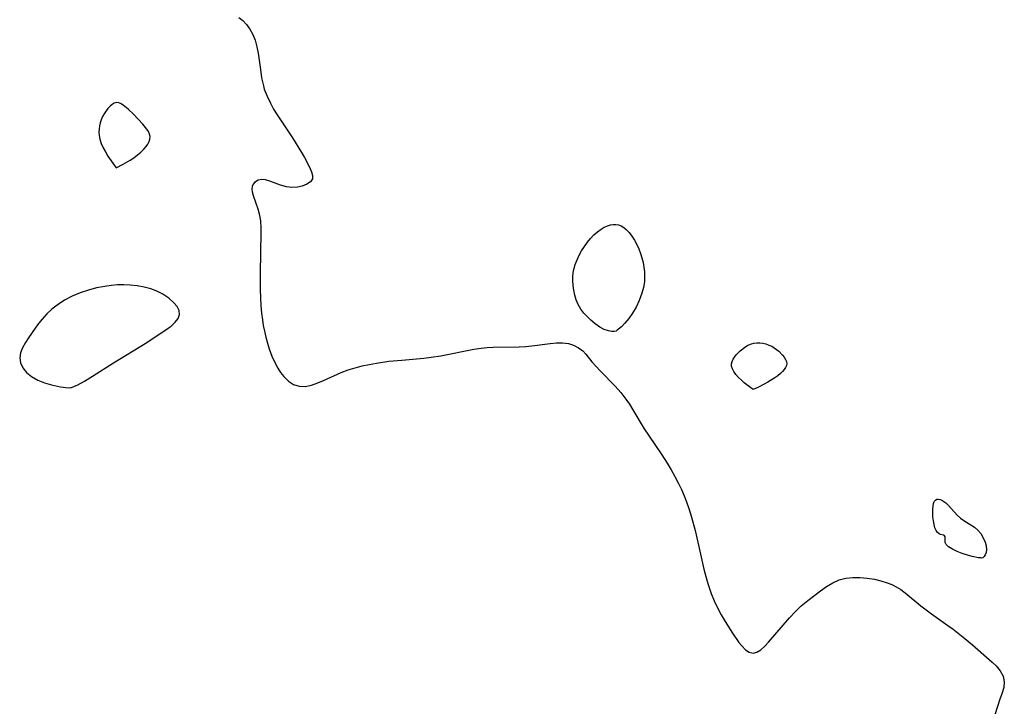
# Model space of a CAD drawing. Header units: metres. Extents: x 1073367 to 1082519, y 1569854 to 1574957.
# Tile 372 of 656: x 1076377 to 1076594, y 1573438 to 1573589. Entities that reach past the tile are written whole.
import ezdxf

# ---------------------------------------------------------------- set-up
doc = ezdxf.new("R2010")
doc.units = ezdxf.units.M
doc.layers.add('CGG_CurvaNivelLidar_v1', color=253, linetype='Continuous', lineweight=30)

msp = doc.modelspace()

# ---------------------------------------------------------------- linework, layer by layer
at = {"layer": 'CGG_CurvaNivelLidar_v1'}
for p, q in [((1076425.4323, 1573589.7432, 68.5), (1076426.3366, 1573589.0295, 68.5)), ((1076426.3366, 1573589.0295, 68.5), (1076427.1388, 1573588.1956, 68.5)), ((1076427.1388, 1573588.1956, 68.5), (1076427.8856, 1573587.1584, 68.5)), ((1076427.8856, 1573587.1584, 68.5), (1076428.5021, 1573586.0102, 68.5)), ((1076428.5021, 1573586.0102, 68.5), (1076428.9919, 1573584.7719, 68.5)), ((1076428.9919, 1573584.7719, 68.5), (1076429.4097, 1573583.2414, 68.5)), ((1076429.4097, 1573583.2414, 68.5), (1076429.6707, 1573581.8621, 68.5)), ((1076429.6707, 1573581.8621, 68.5), (1076430.164, 1573578.2835, 68.5)), ((1076430.164, 1573578.2835, 68.5), (1076430.4454, 1573576.4813, 68.5)), ((1076430.4454, 1573576.4813, 68.5), (1076430.835, 1573574.704, 68.5)), ((1076430.835, 1573574.704, 68.5), (1076431.037, 1573574.0048, 68.5)), ((1076431.037, 1573574.0048, 68.5), (1076431.6298, 1573572.4109, 68.5)), ((1076397.5792, 1573570.6188, 68.5), (1076397.1154, 1573570.2216, 68.5)), ((1076398.0589, 1573570.897, 68.5), (1076397.5792, 1573570.6188, 68.5)), ((1076398.5542, 1573571.016, 68.5), (1076398.0589, 1573570.897, 68.5)), ((1076399.0587, 1573570.9459, 68.5), (1076398.5542, 1573571.016, 68.5)), ((1076399.5754, 1573570.7232, 68.5), (1076399.0587, 1573570.9459, 68.5)), ((1076400.1012, 1573570.3889, 68.5), (1076399.5754, 1573570.7232, 68.5)), ((1076400.6336, 1573569.9745, 68.5), (1076400.1012, 1573570.3889, 68.5)), ((1076431.6298, 1573572.4109, 68.5), (1076432.3634, 1573570.8625, 68.5)), ((1076432.3634, 1573570.8625, 68.5), (1076433.0651, 1573569.5865, 68.5)), ((1076395.8515, 1573568.5783, 68.5), (1076395.4966, 1573567.9325, 68.5)), ((1076396.246, 1573569.1826, 68.5), (1076395.8515, 1573568.5783, 68.5)), ((1076396.6696, 1573569.7355, 68.5), (1076396.246, 1573569.1826, 68.5)), ((1076397.1154, 1573570.2216, 68.5), (1076396.6696, 1573569.7355, 68.5)), ((1076401.1708, 1573569.5037, 68.5), (1076400.6336, 1573569.9745, 68.5)), ((1076402.2528, 1573568.4609, 68.5), (1076401.1708, 1573569.5037, 68.5)), ((1076403.3187, 1573567.3724, 68.5), (1076402.2528, 1573568.4609, 68.5)), ((1076433.0651, 1573569.5865, 68.5), (1076433.823, 1573568.3383, 68.5)), ((1076433.823, 1573568.3383, 68.5), (1076437.2156, 1573563.2683, 68.5)), ((1076394.9779, 1573566.5841, 68.5), (1076394.8192, 1573565.8969, 68.5)), ((1076395.1961, 1573567.2508, 68.5), (1076394.9779, 1573566.5841, 68.5)), ((1076395.4966, 1573567.9325, 68.5), (1076395.1961, 1573567.2508, 68.5)), ((1076404.3281, 1573566.2841, 68.5), (1076403.3187, 1573567.3724, 68.5)), ((1076405.209, 1573565.1945, 68.5), (1076404.3281, 1573566.2841, 68.5)), ((1076394.7191, 1573565.1975, 68.5), (1076394.6815, 1573564.4926, 68.5)), ((1076394.6815, 1573564.4926, 68.5), (1076394.7184, 1573563.7841, 68.5)), ((1076394.8192, 1573565.8969, 68.5), (1076394.7191, 1573565.1975, 68.5)), ((1076405.5587, 1573564.6498, 68.5), (1076405.209, 1573565.1945, 68.5)), ((1076405.8136, 1573564.1049, 68.5), (1076405.5587, 1573564.6498, 68.5)), ((1076405.9366, 1573563.5589, 68.5), (1076405.8136, 1573564.1049, 68.5)), ((1076394.7184, 1573563.7841, 68.5), (1076394.895, 1573562.9528, 68.5)), ((1076394.895, 1573562.9528, 68.5), (1076395.2077, 1573562.0489, 68.5)), ((1076395.2077, 1573562.0489, 68.5), (1076395.625, 1573561.1122, 68.5)), ((1076405.0559, 1573561.373, 68.5), (1076405.43, 1573561.9177, 68.5)), ((1076405.43, 1573561.9177, 68.5), (1076405.7169, 1573562.4637, 68.5)), ((1076405.7169, 1573562.4637, 68.5), (1076405.8964, 1573563.0114, 68.5)), ((1076405.8964, 1573563.0114, 68.5), (1076405.9366, 1573563.5589, 68.5)), ((1076437.2156, 1573563.2683, 68.5), (1076439.1956, 1573560.0677, 68.5)), ((1076395.625, 1573561.1122, 68.5), (1076396.1152, 1573560.1816, 68.5)), ((1076396.1152, 1573560.1816, 68.5), (1076396.6719, 1573559.2514, 68.5)), ((1076403.1457, 1573559.525, 68.5), (1076403.8935, 1573560.1585, 68.5)), ((1076403.8935, 1573560.1585, 68.5), (1076404.5422, 1573560.7845, 68.5)), ((1076404.5422, 1573560.7845, 68.5), (1076405.0559, 1573561.373, 68.5)), ((1076439.1956, 1573560.0677, 68.5), (1076439.8446, 1573558.9205, 68.5)), ((1076396.6719, 1573559.2514, 68.5), (1076397.734, 1573557.6862, 68.5)), ((1076397.734, 1573557.6862, 68.5), (1076398.5, 1573556.654, 68.5)), ((1076398.5, 1573556.654, 68.5), (1076400.0257, 1573557.4689, 68.5)), ((1076400.0257, 1573557.4689, 68.5), (1076401.5356, 1573558.3738, 68.5)), ((1076401.5356, 1573558.3738, 68.5), (1076402.3341, 1573558.9134, 68.5)), ((1076402.3341, 1573558.9134, 68.5), (1076403.1457, 1573559.525, 68.5)), ((1076439.8446, 1573558.9205, 68.5), (1076440.9557, 1573556.7961, 68.5)), ((1076440.9557, 1573556.7961, 68.5), (1076441.3972, 1573555.8352, 68.5)), ((1076441.3972, 1573555.8352, 68.5), (1076441.6564, 1573554.9915, 68.5)), ((1076428.5712, 1573553.0876, 68.5), (1076428.3724, 1573552.6008, 68.5)), ((1076428.89, 1573553.492, 68.5), (1076428.5712, 1573553.0876, 68.5)), ((1076429.7002, 1573553.9674, 68.5), (1076428.89, 1573553.492, 68.5)), ((1076430.4619, 1573554.1055, 68.5), (1076429.7002, 1573553.9674, 68.5)), ((1076431.2975, 1573554.053, 68.5), (1076430.4619, 1573554.1055, 68.5)), ((1076432.2761, 1573553.7843, 68.5), (1076431.2975, 1573554.053, 68.5)), ((1076434.5577, 1573552.872, 68.5), (1076432.2761, 1573553.7843, 68.5)), ((1076440.4039, 1573553.0777, 68.5), (1076439.3699, 1573552.6866, 68.5)), ((1076441.1965, 1573553.6019, 68.5), (1076440.4039, 1573553.0777, 68.5)), ((1076441.6356, 1573554.2664, 68.5), (1076441.1965, 1573553.6019, 68.5)), ((1076441.6564, 1573554.9915, 68.5), (1076441.6356, 1573554.2664, 68.5)), ((1076428.3724, 1573552.6008, 68.5), (1076428.3028, 1573552.0149, 68.5)), ((1076428.3028, 1573552.0149, 68.5), (1076428.3613, 1573551.3718, 68.5)), ((1076428.3613, 1573551.3718, 68.5), (1076428.5612, 1573550.57, 68.5)), ((1076435.8824, 1573552.4899, 68.5), (1076434.5577, 1573552.872, 68.5)), ((1076437.1054, 1573552.372, 68.5), (1076435.8824, 1573552.4899, 68.5)), ((1076438.3131, 1573552.4564, 68.5), (1076437.1054, 1573552.372, 68.5)), ((1076439.3699, 1573552.6866, 68.5), (1076438.3131, 1573552.4564, 68.5)), ((1076428.5612, 1573550.57, 68.5), (1076429.6153, 1573547.6911, 68.5)), ((1076429.6153, 1573547.6911, 68.5), (1076429.9297, 1573546.5738, 68.5)), ((1076429.9297, 1573546.5738, 68.5), (1076430.1724, 1573545.0335, 68.5)), ((1076430.1724, 1573545.0335, 68.5), (1076430.2684, 1573543.3896, 68.5)), ((1076430.2782, 1573542.439, 68.5), (1076430.143, 1573533.4954, 68.5)), ((1076430.2684, 1573543.3896, 68.5), (1076430.2782, 1573542.439, 68.5)), ((1076503.4838, 1573541.9195, 68.5), (1076504.2689, 1573542.6157, 68.5)), ((1076504.2689, 1573542.6157, 68.5), (1076505.0888, 1573543.2155, 68.5)), ((1076505.0888, 1573543.2155, 68.5), (1076505.7618, 1573543.6076, 68.5)), ((1076505.7618, 1573543.6076, 68.5), (1076506.4458, 1573543.917, 68.5)), ((1076506.4458, 1573543.917, 68.5), (1076507.1318, 1573544.1348, 68.5)), ((1076507.1318, 1573544.1348, 68.5), (1076507.7271, 1573544.2389, 68.5)), ((1076507.7271, 1573544.2389, 68.5), (1076508.313, 1573544.2465, 68.5)), ((1076508.313, 1573544.2465, 68.5), (1076508.8959, 1573544.1409, 68.5)), ((1076508.8959, 1573544.1409, 68.5), (1076509.4581, 1573543.9276, 68.5)), ((1076509.4581, 1573543.9276, 68.5), (1076510.0465, 1573543.5803, 68.5)), ((1076510.0465, 1573543.5803, 68.5), (1076510.5998, 1573543.1324, 68.5)), ((1076510.5998, 1573543.1324, 68.5), (1076511.2513, 1573542.4428, 68.5)), ((1076511.2513, 1573542.4428, 68.5), (1076511.8499, 1573541.6477, 68.5)), ((1076501.3852, 1573539.3994, 68.5), (1076502.0382, 1573540.3064, 68.5)), ((1076502.0382, 1573540.3064, 68.5), (1076502.7379, 1573541.1456, 68.5)), ((1076502.7379, 1573541.1456, 68.5), (1076503.4838, 1573541.9195, 68.5)), ((1076511.8499, 1573541.6477, 68.5), (1076512.3995, 1573540.7724, 68.5)), ((1076512.3995, 1573540.7724, 68.5), (1076512.9004, 1573539.8354, 68.5)), ((1076500.2468, 1573537.4614, 68.5), (1076500.7876, 1573538.4474, 68.5)), ((1076500.7876, 1573538.4474, 68.5), (1076501.3852, 1573539.3994, 68.5)), ((1076512.9004, 1573539.8354, 68.5), (1076513.3489, 1573538.8502, 68.5)), ((1076513.3489, 1573538.8502, 68.5), (1076513.7239, 1573537.8704, 68.5)), ((1076499.3669, 1573535.4151, 68.5), (1076499.7692, 1573536.449, 68.5)), ((1076499.7692, 1573536.449, 68.5), (1076500.2468, 1573537.4614, 68.5)), ((1076513.7239, 1573537.8704, 68.5), (1076514.0374, 1573536.8868, 68.5)), ((1076514.0374, 1573536.8868, 68.5), (1076514.2946, 1573535.885, 68.5)), ((1076514.2946, 1573535.885, 68.5), (1076514.4876, 1573534.8701, 68.5)), ((1076498.816, 1573532.6052, 68.5), (1076498.9176, 1573533.6542, 68.5)), ((1076498.9176, 1573533.6542, 68.5), (1076499.0584, 1573534.3622, 68.5)), ((1076499.0584, 1573534.3622, 68.5), (1076499.3669, 1573535.4151, 68.5)), ((1076514.4876, 1573534.8701, 68.5), (1076514.6037, 1573533.846, 68.5)), ((1076514.6037, 1573533.846, 68.5), (1076514.6301, 1573532.7413, 68.5)), ((1076430.143, 1573533.4954, 68.5), (1076430.1445, 1573529.8682, 68.5)), ((1076498.8134, 1573531.8938, 68.5), (1076498.816, 1573532.6052, 68.5)), ((1076498.8932, 1573530.8255, 68.5), (1076498.8134, 1573531.8938, 68.5)), ((1076514.564, 1573531.627, 68.5), (1076514.3585, 1573530.4092, 68.5)), ((1076514.6301, 1573532.7413, 68.5), (1076514.564, 1573531.627, 68.5)), ((1076392.4013, 1573529.7952, 68.5), (1076390.5898, 1573529.1848, 68.5)), ((1076394.1712, 1573530.268, 68.5), (1076392.4013, 1573529.7952, 68.5)), ((1076395.9604, 1573530.6295, 68.5), (1076394.1712, 1573530.268, 68.5)), ((1076397.3542, 1573530.8264, 68.5), (1076395.9604, 1573530.6295, 68.5)), ((1076398.7461, 1573530.9375, 68.5), (1076397.3542, 1573530.8264, 68.5)), ((1076400.1486, 1573530.9535, 68.5), (1076398.7461, 1573530.9375, 68.5)), ((1076401.5365, 1573530.8903, 68.5), (1076400.1486, 1573530.9535, 68.5)), ((1076403.1047, 1573530.739, 68.5), (1076401.5365, 1573530.8903, 68.5)), ((1076404.6236, 1573530.4858, 68.5), (1076403.1047, 1573530.739, 68.5)), ((1076406.0693, 1573530.0976, 68.5), (1076404.6236, 1573530.4858, 68.5)), ((1076407.4299, 1573529.5456, 68.5), (1076406.0693, 1573530.0976, 68.5)), ((1076408.6913, 1573528.8752, 68.5), (1076407.4299, 1573529.5456, 68.5)), ((1076430.1445, 1573529.8682, 68.5), (1076430.181, 1573528.1567, 68.5)), ((1076499.0592, 1573529.7606, 68.5), (1076498.8932, 1573530.8255, 68.5)), ((1076499.3011, 1573528.7064, 68.5), (1076499.0592, 1573529.7606, 68.5)), ((1076514.3585, 1573530.4092, 68.5), (1076514.0097, 1573529.0993, 68.5)), ((1076387.1155, 1573527.5668, 68.5), (1076385.5043, 1573526.5284, 68.5)), ((1076388.8326, 1573528.4525, 68.5), (1076387.1155, 1573527.5668, 68.5)), ((1076390.5898, 1573529.1848, 68.5), (1076388.8326, 1573528.4525, 68.5)), ((1076410.0345, 1573527.9971, 68.5), (1076408.6913, 1573528.8752, 68.5)), ((1076411.1595, 1573527.0365, 68.5), (1076410.0345, 1573527.9971, 68.5)), ((1076430.181, 1573528.1567, 68.5), (1076430.2616, 1573526.4491, 68.5)), ((1076499.6147, 1573527.6709, 68.5), (1076499.3011, 1573528.7064, 68.5)), ((1076500.0297, 1573526.6456, 68.5), (1076499.6147, 1573527.6709, 68.5)), ((1076513.4306, 1573527.5078, 68.5), (1076512.7477, 1573526.0803, 68.5)), ((1076513.7429, 1573528.3046, 68.5), (1076513.4306, 1573527.5078, 68.5)), ((1076514.0097, 1573529.0993, 68.5), (1076513.7429, 1573528.3046, 68.5)), ((1076384.3197, 1573525.5856, 68.5), (1076383.2169, 1573524.5522, 68.5)), ((1076385.5043, 1573526.5284, 68.5), (1076384.3197, 1573525.5856, 68.5)), ((1076411.8538, 1573526.19, 68.5), (1076411.1595, 1573527.0365, 68.5)), ((1076412.2877, 1573525.32, 68.5), (1076411.8538, 1573526.19, 68.5)), ((1076412.3987, 1573524.4595, 68.5), (1076412.2877, 1573525.32, 68.5)), ((1076430.2616, 1573526.4491, 68.5), (1076430.4076, 1573524.7511, 68.5)), ((1076500.6353, 1573525.6022, 68.5), (1076500.0297, 1573526.6456, 68.5)), ((1076501.2655, 1573524.7684, 68.5), (1076500.6353, 1573525.6022, 68.5)), ((1076512.7477, 1573526.0803, 68.5), (1076511.961, 1573524.7373, 68.5)), ((1076382.1935, 1573523.4456, 68.5), (1076381.3907, 1573522.4668, 68.5)), ((1076383.2169, 1573524.5522, 68.5), (1076382.1935, 1573523.4456, 68.5)), ((1076411.4479, 1573522.727, 68.5), (1076412.1023, 1573523.5737, 68.5)), ((1076412.1023, 1573523.5737, 68.5), (1076412.3987, 1573524.4595, 68.5)), ((1076430.4076, 1573524.7511, 68.5), (1076430.5993, 1573523.3011, 68.5)), ((1076430.5993, 1573523.3011, 68.5), (1076430.8131, 1573522.0386, 68.5)), ((1076501.9881, 1573523.9688, 68.5), (1076501.2655, 1573524.7684, 68.5)), ((1076502.7704, 1573523.2165, 68.5), (1076501.9881, 1573523.9688, 68.5)), ((1076503.7641, 1573522.3854, 68.5), (1076502.7704, 1573523.2165, 68.5)), ((1076511.1233, 1573523.5321, 68.5), (1076510.2898, 1573522.515, 68.5)), ((1076511.961, 1573524.7373, 68.5), (1076511.1233, 1573523.5321, 68.5)), ((1076380.6324, 1573521.4621, 68.5), (1076379.1676, 1573519.3353, 68.5)), ((1076381.3907, 1573522.4668, 68.5), (1076380.6324, 1573521.4621, 68.5)), ((1076407.8511, 1573520.0406, 68.5), (1076409.8854, 1573521.434, 68.5)), ((1076409.8854, 1573521.434, 68.5), (1076410.526, 1573521.9095, 68.5)), ((1076410.526, 1573521.9095, 68.5), (1076411.4479, 1573522.727, 68.5)), ((1076430.8131, 1573522.0386, 68.5), (1076431.0649, 1573520.7885, 68.5)), ((1076431.0649, 1573520.7885, 68.5), (1076431.3742, 1573519.4679, 68.5)), ((1076504.7668, 1573521.688, 68.5), (1076503.7641, 1573522.3854, 68.5)), ((1076505.7442, 1573521.1631, 68.5), (1076504.7668, 1573521.688, 68.5)), ((1076506.6582, 1573520.8392, 68.5), (1076505.7442, 1573521.1631, 68.5)), ((1076507.3822, 1573520.7214, 68.5), (1076506.6582, 1573520.8392, 68.5)), ((1076507.9665, 1573520.726, 68.5), (1076507.3822, 1573520.7214, 68.5)), ((1076508.3571, 1573520.8086, 68.5), (1076507.9665, 1573520.726, 68.5)), ((1076508.5, 1573520.9371, 68.5), (1076508.3571, 1573520.8086, 68.5)), ((1076508.6124, 1573520.9754, 68.5), (1076508.5, 1573520.9371, 68.5)), ((1076508.9078, 1573521.1884, 68.5), (1076508.6124, 1573520.9754, 68.5)), ((1076509.5186, 1573521.7212, 68.5), (1076508.9078, 1573521.1884, 68.5)), ((1076510.2898, 1573522.515, 68.5), (1076509.5186, 1573521.7212, 68.5)), ((1076379.1676, 1573519.3353, 68.5), (1076378.5125, 1573518.2756, 68.5)), ((1076404.8698, 1573518.0938, 68.5), (1076407.8511, 1573520.0406, 68.5)), ((1076431.3742, 1573519.4679, 68.5), (1076431.7232, 1573518.17, 68.5)), ((1076377.8857, 1573517.1412, 68.5), (1076377.4245, 1573515.9957, 68.5)), ((1076378.5125, 1573518.2756, 68.5), (1076377.8857, 1573517.1412, 68.5)), ((1076397.8945, 1573513.8246, 68.5), (1076404.8698, 1573518.0938, 68.5)), ((1076431.7232, 1573518.17, 68.5), (1076432.1125, 1573516.9013, 68.5)), ((1076432.1125, 1573516.9013, 68.5), (1076432.7036, 1573515.2596, 68.5)), ((1076469.8636, 1573515.3836, 68.5), (1076477.0573, 1573516.8024, 68.5)), ((1076477.0573, 1573516.8024, 68.5), (1076478.6902, 1573517.0451, 68.5)), ((1076478.6902, 1573517.0451, 68.5), (1076480.0079, 1573517.177, 68.5)), ((1076480.0079, 1573517.177, 68.5), (1076481.3271, 1573517.258, 68.5)), ((1076481.3271, 1573517.258, 68.5), (1076487.0371, 1573517.3592, 68.5)), ((1076487.0371, 1573517.3592, 68.5), (1076488.5141, 1573517.4424, 68.5)), ((1076488.5141, 1573517.4424, 68.5), (1076489.8544, 1573517.57, 68.5)), ((1076489.8544, 1573517.57, 68.5), (1076493.8519, 1573518.0633, 68.5)), ((1076493.8519, 1573518.0633, 68.5), (1076495.2592, 1573518.188, 68.5)), ((1076495.2592, 1573518.188, 68.5), (1076496.6049, 1573518.2076, 68.5)), ((1076496.6049, 1573518.2076, 68.5), (1076497.877, 1573518.0576, 68.5)), ((1076497.877, 1573518.0576, 68.5), (1076499.0251, 1573517.6995, 68.5)), ((1076499.0251, 1573517.6995, 68.5), (1076500.076, 1573517.1483, 68.5)), ((1076500.076, 1573517.1483, 68.5), (1076501.0126, 1573516.4299, 68.5)), ((1076501.0126, 1573516.4299, 68.5), (1076501.7173, 1573515.702, 68.5)), ((1076535.1788, 1573516.0264, 68.5), (1076535.6335, 1573516.4638, 68.5)), ((1076535.6335, 1573516.4638, 68.5), (1076536.563, 1573517.2007, 68.5)), ((1076536.563, 1573517.2007, 68.5), (1076537.0575, 1573517.5201, 68.5)), ((1076537.0575, 1573517.5201, 68.5), (1076537.5683, 1573517.7966, 68.5)), ((1076537.5683, 1573517.7966, 68.5), (1076538.0948, 1573518.0185, 68.5)), ((1076538.0948, 1573518.0185, 68.5), (1076538.6377, 1573518.1703, 68.5)), ((1076538.6377, 1573518.1703, 68.5), (1076539.2886, 1573518.2429, 68.5)), ((1076539.2886, 1573518.2429, 68.5), (1076539.9535, 1573518.2211, 68.5)), ((1076539.9535, 1573518.2211, 68.5), (1076540.6231, 1573518.1234, 68.5)), ((1076540.6231, 1573518.1234, 68.5), (1076541.2883, 1573517.9605, 68.5)), ((1076541.2883, 1573517.9605, 68.5), (1076541.9394, 1573517.7361, 68.5)), ((1076541.9394, 1573517.7361, 68.5), (1076542.565, 1573517.4471, 68.5)), ((1076542.565, 1573517.4471, 68.5), (1076543.1045, 1573517.1235, 68.5)), ((1076543.1045, 1573517.1235, 68.5), (1076543.6139, 1573516.7543, 68.5)), ((1076543.6139, 1573516.7543, 68.5), (1076544.0932, 1573516.3521, 68.5)), ((1076544.0932, 1573516.3521, 68.5), (1076544.9455, 1573515.4856, 68.5)), ((1076377.4245, 1573515.9957, 68.5), (1076377.2649, 1573514.8942, 68.5)), ((1076377.2649, 1573514.8942, 68.5), (1076377.4145, 1573513.7917, 68.5)), ((1076432.7036, 1573515.2596, 68.5), (1076433.3888, 1573513.7127, 68.5)), ((1076455.7115, 1573513.7767, 68.5), (1076458.3979, 1573514.1535, 68.5)), ((1076458.3979, 1573514.1535, 68.5), (1076461.2969, 1573514.4363, 68.5)), ((1076461.2969, 1573514.4363, 68.5), (1076466.1293, 1573514.8371, 68.5)), ((1076466.1293, 1573514.8371, 68.5), (1076467.7287, 1573515.0319, 68.5)), ((1076467.7287, 1573515.0319, 68.5), (1076469.8636, 1573515.3836, 68.5)), ((1076501.7173, 1573515.702, 68.5), (1076503.0535, 1573514.0549, 68.5)), ((1076533.8512, 1573514.106, 68.5), (1076534.0804, 1573514.6037, 68.5)), ((1076534.0804, 1573514.6037, 68.5), (1076534.3907, 1573515.0915, 68.5)), ((1076534.3907, 1573515.0915, 68.5), (1076534.7616, 1573515.5671, 68.5)), ((1076534.7616, 1573515.5671, 68.5), (1076535.1788, 1573516.0264, 68.5)), ((1076544.9455, 1573515.4856, 68.5), (1076545.3009, 1573515.0347, 68.5)), ((1076545.3009, 1573515.0347, 68.5), (1076545.5894, 1573514.5788, 68.5)), ((1076545.5894, 1573514.5788, 68.5), (1076545.7878, 1573514.1219, 68.5)), ((1076545.7878, 1573514.1219, 68.5), (1076545.8647, 1573513.6679, 68.5)), ((1076377.4145, 1573513.7917, 68.5), (1076377.9249, 1573512.6919, 68.5)), ((1076377.9249, 1573512.6919, 68.5), (1076378.7623, 1573511.6788, 68.5)), ((1076393.2878, 1573510.8986, 68.5), (1076397.8945, 1573513.8246, 68.5)), ((1076433.3888, 1573513.7127, 68.5), (1076433.9702, 1573512.6456, 68.5)), ((1076433.9702, 1573512.6456, 68.5), (1076434.6133, 1573511.6628, 68.5)), ((1076447.9387, 1573511.679, 68.5), (1076449.4496, 1573512.2494, 68.5)), ((1076449.4496, 1573512.2494, 68.5), (1076450.9711, 1573512.7274, 68.5)), ((1076450.9711, 1573512.7274, 68.5), (1076452.5276, 1573513.1359, 68.5)), ((1076452.5276, 1573513.1359, 68.5), (1076454.1101, 1573513.4836, 68.5)), ((1076454.1101, 1573513.4836, 68.5), (1076455.7115, 1573513.7767, 68.5)), ((1076503.0535, 1573514.0549, 68.5), (1076503.9396, 1573513.0175, 68.5)), ((1076503.9396, 1573513.0175, 68.5), (1076504.9028, 1573511.9712, 68.5)), ((1076504.9028, 1573511.9712, 68.5), (1076508.1631, 1573508.6754, 68.5)), ((1076533.7323, 1573513.5998, 68.5), (1076533.8512, 1573514.106, 68.5)), ((1076533.7503, 1573513.0813, 68.5), (1076533.7323, 1573513.5998, 68.5)), ((1076533.915, 1573512.5314, 68.5), (1076533.7503, 1573513.0813, 68.5)), ((1076534.2456, 1573511.9185, 68.5), (1076533.915, 1573512.5314, 68.5)), ((1076545.2979, 1573512.3358, 68.5), (1076544.9287, 1573511.9038, 68.5)), ((1076545.5935, 1573512.7738, 68.5), (1076545.2979, 1573512.3358, 68.5)), ((1076545.7924, 1573513.2178, 68.5), (1076545.5935, 1573512.7738, 68.5)), ((1076545.8647, 1573513.6679, 68.5), (1076545.7924, 1573513.2178, 68.5)), ((1076378.7623, 1573511.6788, 68.5), (1076379.8916, 1573510.7778, 68.5)), ((1076379.8916, 1573510.7778, 68.5), (1076381.219, 1573510.0288, 68.5)), ((1076381.219, 1573510.0288, 68.5), (1076382.7373, 1573509.4109, 68.5)), ((1076390.0088, 1573508.9738, 68.5), (1076391.4864, 1573509.7936, 68.5)), ((1076391.4864, 1573509.7936, 68.5), (1076393.2878, 1573510.8986, 68.5)), ((1076434.6133, 1573511.6628, 68.5), (1076435.3172, 1573510.7806, 68.5)), ((1076435.3172, 1573510.7806, 68.5), (1076436.3531, 1573509.7907, 68.5)), ((1076436.3531, 1573509.7907, 68.5), (1076437.4848, 1573509.0639, 68.5)), ((1076442.8298, 1573509.4291, 68.5), (1076444.0584, 1573509.9478, 68.5)), ((1076444.0584, 1573509.9478, 68.5), (1076447.9387, 1573511.679, 68.5)), ((1076534.7079, 1573511.2721, 68.5), (1076534.2456, 1573511.9185, 68.5)), ((1076535.2663, 1573510.6229, 68.5), (1076534.7079, 1573511.2721, 68.5)), ((1076535.8856, 1573510.0006, 68.5), (1076535.2663, 1573510.6229, 68.5)), ((1076536.5216, 1573509.437, 68.5), (1076535.8856, 1573510.0006, 68.5)), ((1076543.248, 1573510.5048, 68.5), (1076541.7396, 1573509.5507, 68.5)), ((1076543.9175, 1573510.9966, 68.5), (1076543.248, 1573510.5048, 68.5)), ((1076544.4859, 1573511.4686, 68.5), (1076543.9175, 1573510.9966, 68.5)), ((1076544.9287, 1573511.9038, 68.5), (1076544.4859, 1573511.4686, 68.5)), ((1076382.7373, 1573509.4109, 68.5), (1076384.2711, 1573508.9535, 68.5)), ((1076384.2711, 1573508.9535, 68.5), (1076386.2484, 1573508.5446, 68.5)), ((1076386.2484, 1573508.5446, 68.5), (1076387.4376, 1573508.3952, 68.5)), ((1076387.4376, 1573508.3952, 68.5), (1076388.2329, 1573508.3554, 68.5)), ((1076388.2329, 1573508.3554, 68.5), (1076388.5, 1573508.4048, 68.5)), ((1076388.5, 1573508.4048, 68.5), (1076388.6711, 1573508.4, 68.5)), ((1076388.6711, 1573508.4, 68.5), (1076389.1951, 1573508.5921, 68.5)), ((1076389.1951, 1573508.5921, 68.5), (1076390.0088, 1573508.9738, 68.5)), ((1076437.4848, 1573509.0639, 68.5), (1076438.7038, 1573508.6651, 68.5)), ((1076438.7038, 1573508.6651, 68.5), (1076440.0152, 1573508.6448, 68.5)), ((1076440.0152, 1573508.6448, 68.5), (1076441.3949, 1573508.9308, 68.5)), ((1076441.3949, 1573508.9308, 68.5), (1076442.8298, 1573509.4291, 68.5)), ((1076508.1631, 1573508.6754, 68.5), (1076509.3741, 1573507.3076, 68.5)), ((1076537.6888, 1573508.5317, 68.5), (1076536.5216, 1573509.437, 68.5)), ((1076538.5, 1573507.972, 68.5), (1076537.6888, 1573508.5317, 68.5)), ((1076539.4791, 1573508.4039, 68.5), (1076538.5, 1573507.972, 68.5)), ((1076540.9244, 1573509.106, 68.5), (1076539.4791, 1573508.4039, 68.5)), ((1076541.7396, 1573509.5507, 68.5), (1076540.9244, 1573509.106, 68.5)), ((1076509.3741, 1573507.3076, 68.5), (1076510.5047, 1573505.8442, 68.5)), ((1076510.5047, 1573505.8442, 68.5), (1076511.2802, 1573504.6997, 68.5)), ((1076511.2802, 1573504.6997, 68.5), (1076512.0193, 1573503.5174, 68.5)), ((1076512.0193, 1573503.5174, 68.5), (1076514.5389, 1573499.3398, 68.5)), ((1076514.5389, 1573499.3398, 68.5), (1076515.4764, 1573497.8978, 68.5)), ((1076515.4764, 1573497.8978, 68.5), (1076518.3877, 1573493.6011, 68.5)), ((1076518.3877, 1573493.6011, 68.5), (1076519.5597, 1573491.7746, 68.5)), ((1076519.5597, 1573491.7746, 68.5), (1076520.4473, 1573490.309, 68.5)), ((1076520.4473, 1573490.309, 68.5), (1076521.2942, 1573488.8206, 68.5)), ((1076521.2942, 1573488.8206, 68.5), (1076522.0904, 1573487.3062, 68.5)), ((1076522.0904, 1573487.3062, 68.5), (1076522.7292, 1573485.9733, 68.5)), ((1076522.7292, 1573485.9733, 68.5), (1076523.3182, 1573484.6178, 68.5)), ((1076523.3182, 1573484.6178, 68.5), (1076523.8532, 1573483.2395, 68.5)), ((1076578.5343, 1573483.6581, 68.5), (1076578.8328, 1573483.8556, 68.5)), ((1076578.8328, 1573483.8556, 68.5), (1076579.1807, 1573483.8869, 68.5)), ((1076579.1807, 1573483.8869, 68.5), (1076579.5774, 1573483.7859, 68.5)), ((1076523.8532, 1573483.2395, 68.5), (1076524.4169, 1573481.5719, 68.5)), ((1076577.9514, 1573481.605, 68.5), (1076578.0231, 1573482.3621, 68.5)), ((1076578.0231, 1573482.3621, 68.5), (1076578.1392, 1573482.8959, 68.5)), ((1076578.1392, 1573482.8959, 68.5), (1076578.298, 1573483.3152, 68.5)), ((1076578.298, 1573483.3152, 68.5), (1076578.5343, 1573483.6581, 68.5)), ((1076579.5774, 1573483.7859, 68.5), (1076579.9746, 1573483.608, 68.5)), ((1076579.9746, 1573483.608, 68.5), (1076580.3932, 1573483.3587, 68.5)), ((1076580.3932, 1573483.3587, 68.5), (1076580.8183, 1573483.0415, 68.5)), ((1076580.8183, 1573483.0415, 68.5), (1076581.4392, 1573482.4584, 68.5)), ((1076581.4392, 1573482.4584, 68.5), (1076583.3458, 1573480.3518, 68.5)), ((1076524.4169, 1573481.5719, 68.5), (1076524.9245, 1573479.88, 68.5)), ((1076524.9245, 1573479.88, 68.5), (1076525.7122, 1573476.9701, 68.5)), ((1076577.9479, 1573480.7869, 68.5), (1076577.9514, 1573481.605, 68.5)), ((1076577.9999, 1573479.9423, 68.5), (1076577.9479, 1573480.7869, 68.5)), ((1076578.0999, 1573479.1029, 68.5), (1076577.9999, 1573479.9423, 68.5)), ((1076583.3458, 1573480.3518, 68.5), (1076584.0609, 1573479.6825, 68.5)), ((1076584.0609, 1573479.6825, 68.5), (1076584.7865, 1573479.1335, 68.5)), ((1076578.2453, 1573478.3005, 68.5), (1076578.0999, 1573479.1029, 68.5)), ((1076578.4379, 1573477.5693, 68.5), (1076578.2453, 1573478.3005, 68.5)), ((1076578.6838, 1573476.9492, 68.5), (1076578.4379, 1573477.5693, 68.5)), ((1076584.7865, 1573479.1335, 68.5), (1076587.1137, 1573477.6597, 68.5)), ((1076587.1137, 1573477.6597, 68.5), (1076587.8512, 1573477.0569, 68.5)), ((1076525.7122, 1573476.9701, 68.5), (1076526.3309, 1573474.4055, 68.5)), ((1076578.9939, 1573476.4878, 68.5), (1076578.6838, 1573476.9492, 68.5)), ((1076579.3308, 1573476.2388, 68.5), (1076578.9939, 1573476.4878, 68.5)), ((1076579.6946, 1573476.1033, 68.5), (1076579.3308, 1573476.2388, 68.5)), ((1076580.354, 1573475.9466, 68.5), (1076579.6946, 1573476.1033, 68.5)), ((1076580.5696, 1573475.8125, 68.5), (1076580.354, 1573475.9466, 68.5)), ((1076580.6684, 1573475.5587, 68.5), (1076580.5696, 1573475.8125, 68.5)), ((1076580.6798, 1573474.3478, 68.5), (1076580.6684, 1573475.5587, 68.5)), ((1076587.8512, 1573477.0569, 68.5), (1076588.5206, 1573476.2732, 68.5)), ((1076588.5206, 1573476.2732, 68.5), (1076589.0681, 1573475.373, 68.5)), ((1076589.0681, 1573475.373, 68.5), (1076589.47, 1573474.4197, 68.5)), ((1076526.3309, 1573474.4055, 68.5), (1076527.6516, 1573468.4955, 68.5)), ((1076580.8957, 1573473.8692, 68.5), (1076580.6798, 1573474.3478, 68.5)), ((1076581.4551, 1573473.3416, 68.5), (1076580.8957, 1573473.8692, 68.5)), ((1076582.2935, 1573472.8306, 68.5), (1076581.4551, 1573473.3416, 68.5)), ((1076589.47, 1573474.4197, 68.5), (1076589.6875, 1573473.5726, 68.5)), ((1076589.6875, 1573473.5726, 68.5), (1076589.7535, 1573472.7752, 68.5)), ((1076583.3203, 1573472.3517, 68.5), (1076582.2935, 1573472.8306, 68.5)), ((1076584.4449, 1573471.9199, 68.5), (1076583.3203, 1573472.3517, 68.5)), ((1076585.5792, 1573471.5503, 68.5), (1076584.4449, 1573471.9199, 68.5)), ((1076586.6367, 1573471.2568, 68.5), (1076585.5792, 1573471.5503, 68.5)), ((1076588.0493, 1573470.9591, 68.5), (1076586.6367, 1573471.2568, 68.5)), ((1076588.5, 1573470.9255, 68.5), (1076588.0493, 1573470.9591, 68.5)), ((1076588.7006, 1573470.8832, 68.5), (1076588.5, 1573470.9255, 68.5)), ((1076588.9707, 1573470.9845, 68.5), (1076588.7006, 1573470.8832, 68.5)), ((1076589.2598, 1573471.2293, 68.5), (1076588.9707, 1573470.9845, 68.5)), ((1076589.5094, 1573471.6222, 68.5), (1076589.2598, 1573471.2293, 68.5)), ((1076589.6827, 1573472.1469, 68.5), (1076589.5094, 1573471.6222, 68.5)), ((1076589.7535, 1573472.7752, 68.5), (1076589.6827, 1573472.1469, 68.5)), ((1076527.6516, 1573468.4955, 68.5), (1076528.0552, 1573466.8871, 68.5)), ((1076528.0552, 1573466.8871, 68.5), (1076528.5043, 1573465.2983, 68.5)), ((1076558.8573, 1573466.4816, 68.5), (1076560.3637, 1573466.6479, 68.5)), ((1076560.3637, 1573466.6479, 68.5), (1076561.903, 1573466.6479, 68.5)), ((1076561.903, 1573466.6479, 68.5), (1076563.528, 1573466.5209, 68.5)), ((1076563.528, 1573466.5209, 68.5), (1076565.1504, 1573466.2687, 68.5)), ((1076528.5043, 1573465.2983, 68.5), (1076529.2487, 1573463.1145, 68.5)), ((1076553.2916, 1573463.7378, 68.5), (1076554.6134, 1573464.6777, 68.5)), ((1076554.6134, 1573464.6777, 68.5), (1076555.9737, 1573465.4916, 68.5)), ((1076555.9737, 1573465.4916, 68.5), (1076557.3814, 1573466.0941, 68.5)), ((1076557.3814, 1573466.0941, 68.5), (1076558.8573, 1573466.4816, 68.5)), ((1076565.1504, 1573466.2687, 68.5), (1076566.559, 1573465.9347, 68.5)), ((1076566.559, 1573465.9347, 68.5), (1076567.9312, 1573465.4962, 68.5)), ((1076567.9312, 1573465.4962, 68.5), (1076568.9496, 1573465.085, 68.5)), ((1076568.9496, 1573465.085, 68.5), (1076569.927, 1573464.5942, 68.5)), ((1076569.927, 1573464.5942, 68.5), (1076570.9279, 1573463.9645, 68.5)), ((1076529.2487, 1573463.1145, 68.5), (1076529.9195, 1573461.505, 68.5)), ((1076550.5052, 1573461.6022, 68.5), (1076553.2916, 1573463.7378, 68.5)), ((1076570.9279, 1573463.9645, 68.5), (1076571.8936, 1573463.2528, 68.5)), ((1076571.8936, 1573463.2528, 68.5), (1076575.3396, 1573460.4231, 68.5)), ((1076529.9195, 1573461.505, 68.5), (1076530.6629, 1573459.9398, 68.5)), ((1076547.7239, 1573459.1037, 68.5), (1076549.0279, 1573460.3688, 68.5)), ((1076549.0279, 1573460.3688, 68.5), (1076550.5052, 1573461.6022, 68.5)), ((1076575.3396, 1573460.4231, 68.5), (1076576.5022, 1573459.5242, 68.5)), ((1076530.6629, 1573459.9398, 68.5), (1076531.4619, 1573458.4225, 68.5)), ((1076531.4619, 1573458.4225, 68.5), (1076532.3034, 1573456.9617, 68.5)), ((1076546.4815, 1573457.7564, 68.5), (1076547.7239, 1573459.1037, 68.5)), ((1076576.5022, 1573459.5242, 68.5), (1076577.6978, 1573458.6466, 68.5)), ((1076577.6978, 1573458.6466, 68.5), (1076581.3072, 1573456.1062, 68.5)), ((1076532.3034, 1573456.9617, 68.5), (1076533.9389, 1573454.41, 68.5)), ((1076541.8361, 1573452.3879, 68.5), (1076546.4815, 1573457.7564, 68.5)), ((1076581.3072, 1573456.1062, 68.5), (1076582.4443, 1573455.2676, 68.5)), ((1076533.9389, 1573454.41, 68.5), (1076535.3561, 1573452.373, 68.5)), ((1076582.4443, 1573455.2676, 68.5), (1076584.6541, 1573453.5348, 68.5)), ((1076584.6541, 1573453.5348, 68.5), (1076586.6969, 1573451.8147, 68.5)), ((1076535.3561, 1573452.373, 68.5), (1076535.9673, 1573451.5911, 68.5)), ((1076535.9673, 1573451.5911, 68.5), (1076536.777, 1573450.7591, 68.5)), ((1076540.1929, 1573450.7566, 68.5), (1076541.0827, 1573451.5701, 68.5)), ((1076541.0827, 1573451.5701, 68.5), (1076541.8361, 1573452.3879, 68.5)), ((1076586.6969, 1573451.8147, 68.5), (1076591.0405, 1573448.0421, 68.5)), ((1076536.777, 1573450.7591, 68.5), (1076537.6075, 1573450.1974, 68.5)), ((1076537.6075, 1573450.1974, 68.5), (1076538.4559, 1573449.9897, 68.5)), ((1076538.4559, 1573449.9897, 68.5), (1076539.3172, 1573450.2001, 68.5)), ((1076539.3172, 1573450.2001, 68.5), (1076540.1929, 1573450.7566, 68.5)), ((1076591.0405, 1573448.0421, 68.5), (1076591.8683, 1573447.236, 68.5)), ((1076591.8683, 1573447.236, 68.5), (1076592.7711, 1573446.1095, 68.5)), ((1076592.7711, 1573446.1095, 68.5), (1076593.4009, 1573444.9267, 68.5)), ((1076593.4009, 1573444.9267, 68.5), (1076593.6855, 1573443.7098, 68.5)), ((1076593.6855, 1573443.7098, 68.5), (1076593.5673, 1573442.4225, 68.5)), ((1076593.1663, 1573441.0814, 68.5), (1076592.6522, 1573439.6436, 68.5)), ((1076593.5673, 1573442.4225, 68.5), (1076593.1663, 1573441.0814, 68.5)), ((1076592.6522, 1573439.6436, 68.5), (1076591.195, 1573435.0552, 68.5))]:
    msp.add_line(p, q, dxfattribs=at)

doc.saveas('drawing.dxf')
